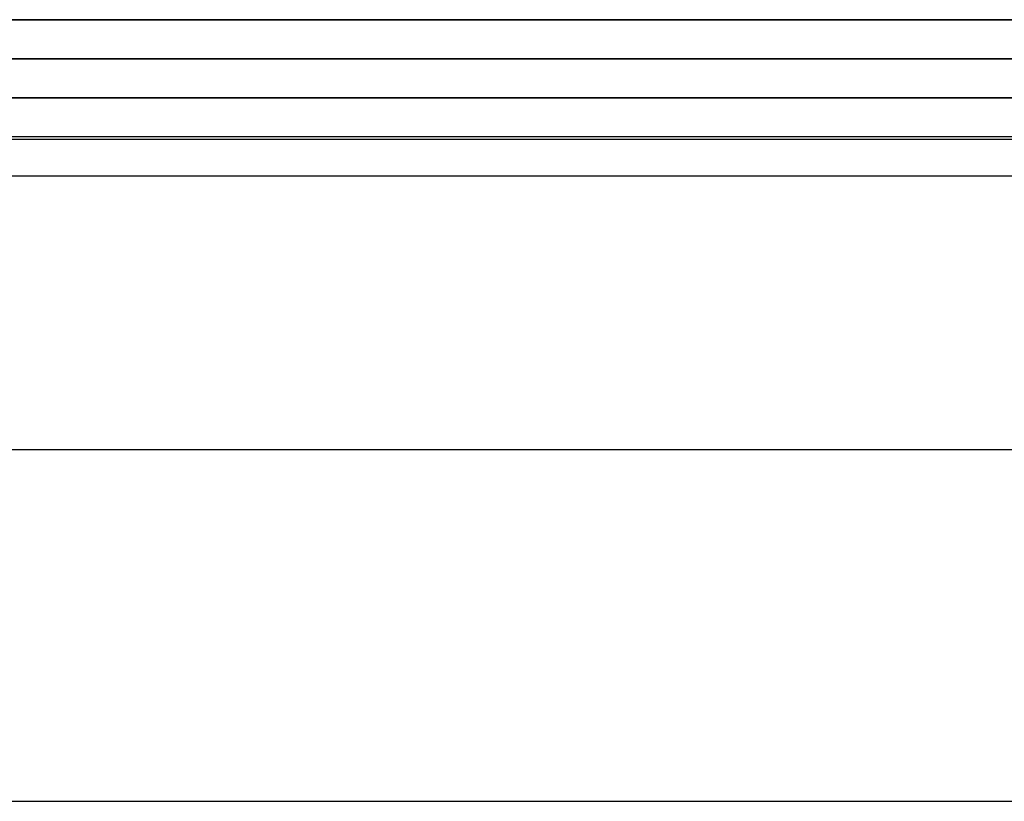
# Model space of a CAD drawing. Header units: millimetres. Extents: x -429 to 422, y -262 to 259.
# Tile 464 of 656: x 84 to 96, y 186 to 196. Entities that reach past the tile are written whole.
import ezdxf

# ---------------------------------------------------------------- set-up
doc = ezdxf.new("R2010")
doc.units = ezdxf.units.MM
doc.layers.add('Default', color=7, linetype='Continuous', true_color=0x000000)

msp = doc.modelspace()

# ---------------------------------------------------------------- linework, layer by layer
at = {"layer": 'Default'}
for p, q in [((420.873, 195.065, 772.822), (-427.127, 195.065, 772.822)), ((-427.127, 195.065, 1342.822), (420.873, 195.065, 1342.822)), ((420.873, 195.065, 1057.822), (-427.127, 195.065, 1057.822)), ((79.373, 195.065, 880.822), (234.373, 195.065, 880.822)), ((420.873, 194.565, 885.322), (-427.127, 194.565, 885.322)), ((-418.127, 190.565, 780.822), (411.873, 190.565, 780.822)), ((-418.127, 190.565, 873.822), (411.873, 190.565, 873.822))]:
    msp.add_line(p, q, dxfattribs=at)
for points in [[(-427.127, 196.065, 1343.822), (-3.127, 196.065, 1343.822), (420.873, 196.065, 1343.822)], [(420.873, 196.065, 771.822), (-3.127, 196.065, 771.822), (-427.127, 196.065, 771.822)], [(-427.127, 195.565, 1343.322), (-3.127, 195.565, 1343.322), (420.873, 195.565, 1343.322)], [(420.873, 195.565, 772.322), (-3.127, 195.565, 772.322), (-427.127, 195.565, 772.322)], [(420.873, 195.065, 884.822), (-3.127, 195.065, 884.822), (-427.127, 195.065, 884.822)], [(-427.127, 195.065, 876.822), (-3.127, 195.065, 876.822), (420.873, 195.065, 876.822)], [(411.873, 195.065, 771.822), (-3.127, 195.065, 771.822), (-418.127, 195.065, 771.822)], [(411.873, 195.065, 780.822), (-3.127, 195.065, 780.822), (-418.127, 195.065, 780.822)], [(411.873, 195.065, 780.822), (-3.127, 195.065, 780.822), (-418.127, 195.065, 780.822)], [(411.873, 195.065, 873.822), (-3.127, 195.065, 873.822), (-418.127, 195.065, 873.822)], [(411.873, 195.065, 827.322), (-3.127, 195.065, 827.322), (-418.127, 195.065, 827.322)], [(121.915, 195.065, 776.322), (-3.127, 195.065, 776.322), (-128.169, 195.065, 776.322)], [(411.873, 194.531, 771.822), (-3.127, 194.531, 771.822), (-418.127, 194.531, 771.822)], [(411.873, 194.531, 780.822), (-3.127, 194.531, 780.822), (-418.127, 194.531, 780.822)], [(-427.127, 194.065, 885.822), (-3.127, 194.065, 885.822), (420.873, 194.065, 885.822)], [(-418.127, 186.065, 780.822), (-3.127, 186.065, 780.822), (411.873, 186.065, 780.822)], [(-418.127, 186.065, 873.822), (-3.127, 186.065, 873.822), (411.873, 186.065, 873.822)], [(-418.127, 186.065, 827.322), (-3.127, 186.065, 827.322), (411.873, 186.065, 827.322)]]:
    msp.add_open_spline(points, degree=2, dxfattribs=at)

doc.saveas('drawing.dxf')
